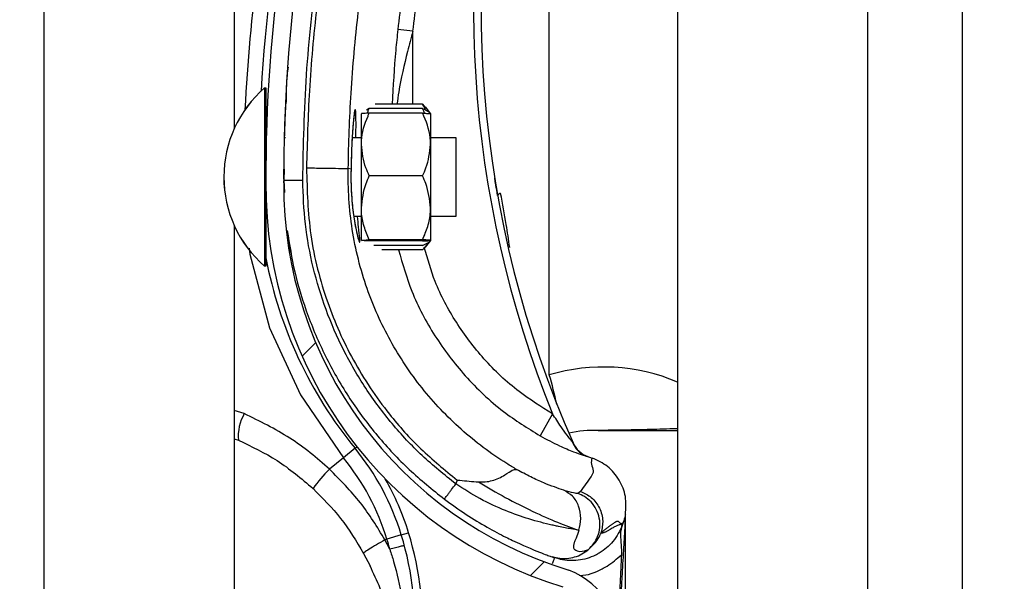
# Model space of a CAD drawing. Header units: inches. Extents: x 170 to 284, y 215 to 248.
# Tile 915 of 1056: x 235.429 to 235.5621, y 240.2148 to 240.2907. Entities that reach past the tile are written whole.
import ezdxf

# ---------------------------------------------------------------- set-up
doc = ezdxf.new("R2010")
doc.units = ezdxf.units.IN
doc.header["$LTSCALE"] = 0.25
doc.header["$MEASUREMENT"] = 0
doc.layers.add('ANNOTATIONS', color=1, linetype='Continuous')
doc.layers.add('LH TOP OF HOOD', color=7, linetype='Continuous')
doc.styles.add('ARIAL', font='arial.ttf', dxfattribs={"height": 0.09375})
doc.dimstyles.new('STANDARD$0', dxfattribs={"dimtxt": 0.09375, "dimasz": 0.09375, "dimexe": 0.03125, "dimexo": 0.046875, "dimgap": 0.09, "dimtad": 0, "dimtih": 1, "dimtoh": 1, "dimdec": 4, "dimzin": 0, "dimdsep": 46, "dimtxsty": 'ARIAL', "dimcen": 0.09, "dimadec": 0, "dimazin": 0, "dimtfac": 1, "dimtdec": 4, "dimtofl": 0, "dimtmove": 0, "dimatfit": 1, "dimfxl": 1, "dimtolj": 1, "dimtzin": 0, "dimarcsym": 0})

# ---------------------------------------------------------------- blocks, each defined once
blk = doc.blocks.new('*D70')
at = {"layer": 'ANNOTATIONS', "color": 0, "lineweight": -2, "transparency": 16777216}
for p, q in [((235.475871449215, 243.8427370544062), (236.9163148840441, 243.8427370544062)), ((236.8850648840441, 243.7489870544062), (236.8850648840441, 242.028811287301)), ((236.8850648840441, 239.873775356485), (236.8850648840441, 241.5939511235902)), ((236.1545398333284, 239.780025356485), (236.9163148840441, 239.780025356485))]:
    blk.add_line(p, q, dxfattribs=at)
at = {"layer": 'ANNOTATIONS', "color": 0, "transparency": 16777216}
for points in [[(236.8694398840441, 243.7489870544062), (236.9006898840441, 243.7489870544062), (236.8850648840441, 243.8427370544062)], [(236.8694398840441, 239.873775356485), (236.9006898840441, 239.873775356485), (236.8850648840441, 239.780025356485)]]:
    blk.add_solid(points, dxfattribs=at)
at = {"layer": 'defpoints', "color": 0, "transparency": 16777216}
for p in [(235.428996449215, 243.8427370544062), (236.1076648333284, 239.780025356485), (236.8850648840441, 239.780025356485)]:
    blk.add_point(p, dxfattribs=at)
at = {"layer": 'ANNOTATIONS', "color": 0, "transparency": 16777216, "insert": (236.8850648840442, 241.8113812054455), "char_height": 0.09375, "attachment_point": 5, "style": 'ARIAL'}
blk.add_mtext('\\A1;OPENING\\PHEIGHT', dxfattribs=at)

msp = doc.modelspace()

# ---------------------------------------------------------------- hatches: boundary and pattern name
at = {"layer": 'LH TOP OF HOOD'}
h = msp.add_hatch(dxfattribs=at)
h.set_pattern_fill('ANSI31', color=256, scale=0.34241245, angle=2.8e-322, style=0)
h.set_pattern_definition([(45, (225.4196035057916, 238.187647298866), (-0.03026527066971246, 0.03026527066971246), [])])
edge = h.paths.add_edge_path(flags=0)
edge.add_arc((235.4928707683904, 240.1781861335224), 0.001712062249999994, 450.0000000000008, 472.2104203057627)
edge.add_line((235.4922235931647, 240.1797711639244), (235.4913110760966, 240.1820060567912))
edge.add_arc((235.4928707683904, 240.1781861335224), 0.004126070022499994, 450, 472.2104203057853, ccw=False)
edge.add_arc((235.4928707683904, 240.1692834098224), 0.01302879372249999, 401.47616737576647, 450, ccw=False)
edge.add_arc((235.4886248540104, 240.1661332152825), 0.01830194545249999, 359.99999999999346, 400.061373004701, ccw=False)
edge.add_arc((235.4951649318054, 240.1661332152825), 0.01176186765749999, 292.1408576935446, 359.99999999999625, ccw=False)
edge.add_arc((235.4928707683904, 240.1693861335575), 0.01566536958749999, 235.25706803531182, 295.4307998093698, ccw=False)
edge.add_arc((235.4981096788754, 240.1775013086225), 0.02532140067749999, 212.8542481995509, 235.9809333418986, ccw=False)
edge.add_arc((235.4899602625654, 240.1711324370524), 0.01504902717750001, 172.1557183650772, 209.3146496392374, ccw=False)
edge.add_arc((235.5023898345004, 240.1697970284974), 0.02754708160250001, 453.3085031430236, 532.9325737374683, ccw=False)
edge.add_arc((235.4991369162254, 240.2058873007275), 0.008748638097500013, 280.9586189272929, 427.9414322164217)
edge.add_arc((235.5189966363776, 240.2682406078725), 0.05672062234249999, 179.5706357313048, 253.00989973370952, ccw=False)
edge.add_arc((235.6773283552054, 240.2694390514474), 0.2150521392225, 163.4260275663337, 180.2060536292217, ccw=False)
edge.add_arc((235.4985548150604, 240.3215884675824), 0.02884824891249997, 465.1588434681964, 521.4137567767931, ccw=False)
edge.add_arc((235.4812287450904, 240.3761347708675), 0.0284373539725, 290.1205938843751, 343.7190675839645)
edge.add_arc((235.4940692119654, 240.3719573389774), 0.01494630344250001, 345.2914408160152, 400.547192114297)
edge.add_arc((235.4906450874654, 240.3701425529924), 0.0187470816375, 397.9578745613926, 431.4396159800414)
edge.add_arc((235.4928707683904, 240.3749705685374), 0.0134739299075, 433.8775574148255, 472.2736457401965)
edge.add_arc((235.4903026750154, 240.3819900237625), 0.006011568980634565, 474.98253258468, 495.7175736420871)
edge.add_arc((235.5000956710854, 240.3747308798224), 0.01816498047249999, 500.8992600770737, 539.9999999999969)
edge.add_arc((235.4928707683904, 240.3747308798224), 0.01094007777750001, 539.9999999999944, 629.9999999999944)
edge.add_arc((235.4928707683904, 240.3656569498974), 0.001866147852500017, 269.9999999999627, 285.6422464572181)
edge.add_line((235.4933739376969, 240.36385991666), (235.4940248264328, 240.3615353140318))
edge.add_arc((235.4928707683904, 240.3656569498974), 0.004280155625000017, 269.9999999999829, 285.6422464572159, ccw=False)
edge.add_arc((235.4928707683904, 240.3747308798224), 0.01335408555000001, 179.9999999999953, 269.999999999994, ccw=False)
edge.add_arc((235.5000956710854, 240.3747308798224), 0.020578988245, 500.6113583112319, 539.9999999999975, ccw=False)
edge.add_arc((235.4903026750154, 240.3819900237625), 0.008425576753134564, 474.5776671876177, 496.4997109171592, ccw=False)
edge.add_arc((235.4928707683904, 240.3749705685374), 0.01588793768, 433.69030225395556, 472.47058069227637, ccw=False)
edge.add_arc((235.4906450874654, 240.3701425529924), 0.02116108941, 398.1045307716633, 431.5771717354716, ccw=False)
edge.add_arc((235.4940692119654, 240.3719573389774), 0.01736031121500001, 345.18024813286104, 400.3658533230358, ccw=False)
edge.add_arc((235.4812287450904, 240.3761347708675), 0.030851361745, 289.91815728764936, 343.77953759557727, ccw=False)
edge.add_arc((235.4985548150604, 240.3215884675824), 0.02643424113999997, 464.9417095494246, 521.3236131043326)
edge.add_arc((235.6773283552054, 240.2694390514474), 0.21263813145, 523.4376684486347, 540.2096895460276)
edge.add_arc((235.5189966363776, 240.2682406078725), 0.05430661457, 539.5566266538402, 613.1145348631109)
edge.add_arc((235.4991369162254, 240.2058873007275), 0.01116264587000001, 280.06103888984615, 428.529087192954, ccw=False)
edge.add_arc((235.5023898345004, 240.1697970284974), 0.02513307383, 452.9714001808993, 532.9706577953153)
edge.add_arc((235.4899602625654, 240.1711324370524), 0.01263501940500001, 532.0830472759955, 568.9826967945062)
edge.add_arc((235.4981096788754, 240.1775013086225), 0.022907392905, 213.0443063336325, 236.0197152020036)
edge.add_arc((235.4928707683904, 240.1693861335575), 0.01325136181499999, 235.1922404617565, 295.735249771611)
edge.add_arc((235.4951649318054, 240.1661332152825), 0.009347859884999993, 291.7225241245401, 359.9999999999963)
edge.add_arc((235.4886248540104, 240.1661332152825), 0.01588793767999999, 359.9999999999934, 399.952178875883)
edge.add_arc((235.4928707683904, 240.1692834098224), 0.01061478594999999, 401.6345013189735, 450.0000000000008)

# ---------------------------------------------------------------- linework, layer by layer
for p, q in [((235.5564384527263, 239.8275350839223), (235.5564384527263, 244.0802977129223)), ((235.5179170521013, 244.0327879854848), (235.5179170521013, 239.8681965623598)), ((235.5435979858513, 244.0327879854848), (235.5435979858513, 239.8275350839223)), ((235.5564384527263, 239.8275350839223), (235.5564384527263, 244.0327879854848)), ((235.4323139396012, 239.8275350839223), (235.4323139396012, 243.9380293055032)), ((235.4579948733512, 240.4683170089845), (235.4579948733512, 240.2759430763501)), ((235.5005924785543, 240.2426687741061), (235.5005924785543, 240.3080894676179)), ((235.4821542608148, 240.289105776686), (235.4801128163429, 240.2893259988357)), ((235.482151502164, 240.2792540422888), (235.4821542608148, 240.289105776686)), ((235.462109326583, 240.2814616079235), (235.4621041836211, 240.258971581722)), ((235.4621077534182, 240.2814616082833), (235.462109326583, 240.2814616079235)), ((235.462109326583, 240.2814616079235), (235.4622805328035, 240.2814615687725)), ((235.4622805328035, 240.2814615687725), (235.462277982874, 240.2703107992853)), ((235.4649657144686, 240.2795249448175), (235.4649658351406, 240.2795271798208)), ((235.4762588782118, 240.2786487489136), (235.4758719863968, 240.2784625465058)), ((235.4834666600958, 240.2786471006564), (235.4762588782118, 240.2786487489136)), ((235.4834667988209, 240.2792537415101), (235.4770317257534, 240.2792552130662)), ((235.4834667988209, 240.2792537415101), (235.4837716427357, 240.2788646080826)), ((235.483794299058, 240.2788829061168), (235.4845365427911, 240.2779638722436)), ((235.4751877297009, 240.2737966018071), (235.4751886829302, 240.2779650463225)), ((235.4834665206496, 240.2780373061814), (235.4762587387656, 240.2780389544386)), ((235.4845365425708, 240.2779629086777), (235.4845355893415, 240.2737944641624)), ((235.4647567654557, 240.2747582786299), (235.4649279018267, 240.2747582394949)), ((235.4739452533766, 240.2747561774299), (235.4751879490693, 240.2747558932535)), ((235.4845358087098, 240.2747537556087), (235.4879599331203, 240.2747529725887)), ((235.4879599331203, 240.2747529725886), (235.4879576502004, 240.2647698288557)), ((235.4751857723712, 240.2652372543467), (235.4751877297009, 240.2737966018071)), ((235.4845355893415, 240.2737944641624), (235.4845336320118, 240.2652351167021)), ((235.4737868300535, 240.2704708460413), (235.4734166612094, 240.2705753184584)), ((235.4647528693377, 240.2704799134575), (235.4646907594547, 240.2689617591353)), ((235.4646974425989, 240.2691251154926), (235.464701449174, 240.2704823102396)), ((235.4737868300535, 240.2704708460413), (235.4737869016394, 240.270470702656)), ((235.4834645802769, 240.2695521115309), (235.4762567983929, 240.2695537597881)), ((235.4622774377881, 240.2679271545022), (235.4622753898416, 240.258971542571)), ((235.4646907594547, 240.2689617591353), (235.4647921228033, 240.2673184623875)), ((235.4646959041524, 240.2686039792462), (235.4646967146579, 240.2688785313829)), ((235.4751847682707, 240.2608463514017), (235.4751857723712, 240.2652372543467)), ((235.4845336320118, 240.2652351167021), (235.4845326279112, 240.260844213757)), ((235.4751855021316, 240.2640555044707), (235.4741646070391, 240.2640557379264)), ((235.4879574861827, 240.2640525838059), (235.4845333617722, 240.264053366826)), ((235.4879576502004, 240.2647698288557), (235.4879574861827, 240.2640525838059)), ((235.4579948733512, 240.2628695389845), (235.4579948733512, 240.0704956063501)), ((235.4834625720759, 240.2607703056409), (235.4762547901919, 240.2607719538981)), ((235.4834626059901, 240.2609186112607), (235.476254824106, 240.2609202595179)), ((235.4834624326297, 240.2601605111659), (235.476854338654, 240.260162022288)), ((235.4845326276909, 240.2608432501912), (235.4837899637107, 240.2599245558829)), ((235.4621041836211, 240.258971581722), (235.4621038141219, 240.2573557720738)), ((235.4622753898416, 240.258971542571), (235.4622750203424, 240.2573557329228)), ((235.4834622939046, 240.2595538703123), (235.4779448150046, 240.2595551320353)), ((235.4621038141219, 240.2573557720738), (235.4621022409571, 240.2573557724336)), ((235.4622750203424, 240.2573557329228), (235.4621038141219, 240.2573557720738)), ((235.4593588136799, 240.2374266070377), (235.4579948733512, 240.2378616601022)), ((235.5010251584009, 240.2374061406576), (235.4993421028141, 240.2344264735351)), ((235.4579948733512, 240.2339978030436), (235.4585634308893, 240.2338240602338)), ((235.4743255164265, 240.2327469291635), (235.472752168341, 240.2314586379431)), ((235.4743255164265, 240.2327469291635), (235.4745845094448, 240.2329589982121)), ((235.472752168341, 240.2314586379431), (235.470855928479, 240.2299059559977)), ((235.5056162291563, 240.2316826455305), (235.5060348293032, 240.2315356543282)), ((235.5060348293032, 240.2315356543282), (235.5063668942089, 240.231411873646)), ((235.4881326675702, 240.2284526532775), (235.4879502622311, 240.2279238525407)), ((235.5048214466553, 240.2269154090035), (235.5044359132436, 240.2266532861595)), ((235.5105511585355, 240.2226826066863), (235.5104548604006, 240.22240343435)), ((235.5108807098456, 240.2237943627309), (235.5108807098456, 240.2238163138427)), ((235.5108807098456, 240.1708404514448), (235.5108807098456, 240.2232626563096)), ((235.4805866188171, 240.2210356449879), (235.4815692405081, 240.2213350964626)), ((235.4786414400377, 240.2204428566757), (235.4783757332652, 240.2203618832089)), ((235.4790297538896, 240.219086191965), (235.4783757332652, 240.2203618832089)), ((235.4805866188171, 240.2210356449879), (235.4786414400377, 240.2204428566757)), ((235.4754854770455, 240.2185369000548), (235.4763567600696, 240.216831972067)), ((235.5008114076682, 240.2181277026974), (235.5009782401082, 240.2180684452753)), ((235.5010567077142, 240.2180410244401), (235.5013074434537, 240.2179534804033))]:
    msp.add_line(p, q, dxfattribs=at)
at = {"layer": 'LH TOP OF HOOD', "flags": 128}
msp.add_lwpolyline([(235.4600371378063, 240.2597864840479), (235.4601103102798, 240.2589896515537), (235.4627685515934, 240.2490347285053), (235.4669411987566, 240.2399504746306), (235.4727521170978, 240.2314587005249), (235.472752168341, 240.2314586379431), (235.472752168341, 240.2314586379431)], dxfattribs=at)
at = {"layer": 'LH TOP OF HOOD'}
for centre, radius, start, end in [((235.6772931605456, 240.2680555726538), 0.2160622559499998, 161.092978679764, 176.5597220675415), ((235.6773283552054, 240.2694390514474), 0.2150521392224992, 163.4260275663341, 180.2060536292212), ((235.6773283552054, 240.2694390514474), 0.2126381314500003, 163.4376684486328, 180.2096895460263), ((235.6368884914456, 240.2923497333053), 0.1465525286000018, 165.3406183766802, 202.0185750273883), ((235.6368884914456, 240.2923497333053), 0.1455252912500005, 165.3544246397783, 203.870550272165), ((235.6772931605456, 240.2680555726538), 0.2180957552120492, 167.1792232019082, 177.2535733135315), ((235.4725244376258, 240.2694063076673), 0.01593228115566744, 130.8294767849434, 229.1443187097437), ((235.4725260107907, 240.2694063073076), 0.01593228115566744, 130.8294767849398, 229.1443187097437), ((235.4628269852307, 240.2753065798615), 0.0005478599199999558, 179.9868977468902, 209.2820731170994), ((235.5189966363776, 240.2682406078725), 0.0567206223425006, 179.5706357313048, 253.009899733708), ((235.5189966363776, 240.2682406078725), 0.05430661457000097, 179.5566266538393, 253.114534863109), ((235.4940877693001, 240.2666712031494), 0.000532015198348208, 98.82251519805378, 154.8284159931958), ((235.4628242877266, 240.2635104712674), 0.0005478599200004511, 134.5651049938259, 179.9868977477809), ((235.5190986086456, 240.2694080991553), 0.05786770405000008, 190.9018913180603, 219.3113539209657), ((235.5078891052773, 240.2180462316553), 0.02568093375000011, 67.01549504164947, 106.5066258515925), ((235.4443704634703, 240.2261468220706), 0.05859940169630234, 12.39253662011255, 16.3764692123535), ((235.4646553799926, 240.2343681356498), 0.006116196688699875, 149.9959646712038, 185.1035778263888), ((235.5067717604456, 240.2180462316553), 0.01712062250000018, 88.6104970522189, 101.9466001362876), ((235.5071993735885, 240.2356752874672), 0.000513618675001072, 268.6104970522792, 270.0142555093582), ((235.5069423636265, 240.2348454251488), 0.003424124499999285, 203.8705502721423, 250.6224115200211), ((235.4478325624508, 240.2110539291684), 0.03424124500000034, 16.94846748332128, 39.31135392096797), ((235.4478325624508, 240.2110539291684), 0.03220774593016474, 16.9484674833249, 39.31135392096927), ((235.4872691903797, 240.2137060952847), 0.02306145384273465, 135.3749046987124, 143.838613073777), ((235.4478325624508, 240.2110539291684), 0.03526848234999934, 16.94846748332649, 29.83866096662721), ((235.4393165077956, 240.2084586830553), 0.04417120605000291, 355.7713036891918, 16.94846748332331), ((235.4393165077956, 240.2084586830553), 0.04111046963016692, 14.98049646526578, 16.94846748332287), ((235.4393165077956, 240.2084586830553), 0.04314396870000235, 355.771303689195, 16.94846748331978), ((235.4991369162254, 240.2058873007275), 0.01116264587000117, 280.0610388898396, 68.52908719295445)]:
    msp.add_arc(centre, radius, start, end, dxfattribs=at)
for points, knots in [([(235.4672588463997, 240.2689675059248), (235.4673576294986, 240.2737229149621), (235.4675557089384, 240.283258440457), (235.4691652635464, 240.2975673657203), (235.4716220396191, 240.3118769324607), (235.4741193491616, 240.3212807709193), (235.4753710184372, 240.3259940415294)], [0, 0, 0, 0, 0.2468628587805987, 0.4950083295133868, 0.7468945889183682, 1, 1, 1, 1]), ([(235.4757838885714, 240.3255057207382), (235.4748098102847, 240.3218755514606), (235.472858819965, 240.3146046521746), (235.4706805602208, 240.303523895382), (235.469069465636, 240.2923413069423), (235.4680587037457, 240.2813726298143), (235.4678640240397, 240.2741248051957), (235.4677705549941, 240.2706450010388)], [0, 0, 0, 0, 0.2027568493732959, 0.4061035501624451, 0.6088604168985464, 0.8122072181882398, 1, 1, 1, 1]), ([(235.4877024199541, 240.3262610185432), (235.4872743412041, 240.3248316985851), (235.4856894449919, 240.3195398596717), (235.4833942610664, 240.3102417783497), (235.4813276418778, 240.2993324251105), (235.4804763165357, 240.2923201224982), (235.4801128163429, 240.2893259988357)], [0, 0, 0, 0, 0.1185397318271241, 0.4388752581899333, 0.7604101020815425, 1, 1, 1, 1]), ([(235.4821542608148, 240.289105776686), (235.4825139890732, 240.2920689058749), (235.4833546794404, 240.2989937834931), (235.4853985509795, 240.3097903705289), (235.4876688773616, 240.3189925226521), (235.4892416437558, 240.3242438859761), (235.4896652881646, 240.3256584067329)], [0, 0, 0, 0, 0.2395900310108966, 0.5599255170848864, 0.8814604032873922, 0.9999999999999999, 0.9999999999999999, 0.9999999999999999, 0.9999999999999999]), ([(235.4734166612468, 240.2705753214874), (235.4734166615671, 240.2705753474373), (235.4734584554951, 240.2739616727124), (235.4737215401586, 240.281008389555), (235.4746734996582, 240.2916815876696), (235.4762481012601, 240.3025576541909), (235.4783665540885, 240.3133449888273), (235.480264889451, 240.3204200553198), (235.4812140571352, 240.3239575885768)], [0, 0, 0, 0, 1.439079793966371e-06, 0.18779232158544, 0.3908439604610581, 0.5938956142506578, 0.7969478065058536, 1, 1, 1, 1]), ([(235.4801128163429, 240.2893259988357), (235.480015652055, 240.2884082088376), (235.4796607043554, 240.2850554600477), (235.4794749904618, 240.2816951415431), (235.4793401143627, 240.2792546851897)], [0, 0, 0, 0, 0.273742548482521, 1, 1, 1, 1]), ([(235.4821542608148, 240.289105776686), (235.4819071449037, 240.2881968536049), (235.4811694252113, 240.2854834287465), (235.4804111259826, 240.2821893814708), (235.4800716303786, 240.2798090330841), (235.4799925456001, 240.2792545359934)], [0, 0, 0, 0, 0.2786878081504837, 0.8319718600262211, 1, 1, 1, 1]), ([(235.4650646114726, 240.2795299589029), (235.4650702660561, 240.2807496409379), (235.4650775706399, 240.2823252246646), (235.4652718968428, 240.2838867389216), (235.4653157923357, 240.2842394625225)], [0, 0, 0, 0, 0.7741143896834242, 1, 1, 1, 1]), ([(235.4649657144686, 240.2795249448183), (235.4649604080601, 240.2794278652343), (235.4649550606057, 240.2793300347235), (235.4649171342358, 240.2785787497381), (235.4648605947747, 240.2774778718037), (235.464799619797, 240.2756642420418), (235.4647691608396, 240.2747582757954)], [0, 0, 0, 0, 0.3307707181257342, 0.3333292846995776, 0.6669765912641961, 1, 1, 1, 1]), ([(235.4744506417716, 240.274756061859), (235.4744535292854, 240.2750758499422), (235.4744643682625, 240.2762762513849), (235.4744594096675, 240.2776676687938), (235.474412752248, 240.2785271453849), (235.4743241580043, 240.2786146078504), (235.4741976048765, 240.2779639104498), (235.4740291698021, 240.2762416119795), (235.473866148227, 240.2736855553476), (235.4738138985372, 240.2715679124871), (235.4737868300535, 240.2704708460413)], [0, 0, 0, 0, 0.05114929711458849, 0.19200118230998, 0.3334894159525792, 0.4224210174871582, 0.5646212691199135, 0.7065362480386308, 0.8479681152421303, 1, 1, 1, 1]), ([(235.4760039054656, 240.2780275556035), (235.4760265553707, 240.278119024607), (235.4760796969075, 240.2783336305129), (235.476193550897, 240.2785338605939), (235.4762588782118, 240.2786487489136)], [0, 0, 0, 0, 0.4262184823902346, 0.9999999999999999, 0.9999999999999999, 0.9999999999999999, 0.9999999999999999]), ([(235.4837213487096, 240.2780257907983), (235.4836987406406, 240.2781172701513), (235.4836456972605, 240.2783319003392), (235.4835319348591, 240.2785321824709), (235.4834666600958, 240.2786471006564)], [0, 0, 0, 0, 0.4262184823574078, 1, 1, 1, 1]), ([(235.4834666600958, 240.2786471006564), (235.4837164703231, 240.2785370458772), (235.4842219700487, 240.278314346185), (235.4844936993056, 240.2780768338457), (235.4845166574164, 240.2779553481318), (235.4845169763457, 240.2779536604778)], [0, 0, 0, 0, 0.4906882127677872, 0.9929247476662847, 1, 1, 1, 1]), ([(235.4838534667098, 240.2784607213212), (235.4837985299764, 240.2786418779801), (235.483715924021, 240.2789142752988), (235.4835293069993, 240.2791685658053), (235.4834667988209, 240.2792537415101)], [0, 0, 0, 0, 0.6650456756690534, 1, 1, 1, 1]), ([(235.4742490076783, 240.2780977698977), (235.4742491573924, 240.2780983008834), (235.474256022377, 240.2781226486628), (235.4742244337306, 240.2779857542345), (235.4741798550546, 240.2776705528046), (235.4741325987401, 240.2772074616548), (235.474108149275, 240.2769678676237)], [0, 0, 0, 0, 0.005301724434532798, 0.2431048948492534, 0.6083977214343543, 1, 1, 1, 1]), ([(235.4751877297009, 240.2737966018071), (235.4751911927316, 240.2739644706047), (235.4752182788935, 240.2752774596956), (235.4756499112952, 240.2767171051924), (235.4761994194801, 240.2779101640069), (235.4762587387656, 240.2780389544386)], [0, 0, 0, 0, 0.1156468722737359, 0.9045342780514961, 1, 1, 1, 1]), ([(235.4762587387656, 240.2780389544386), (235.476006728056, 240.2780287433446), (235.4754967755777, 240.278008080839), (235.4752122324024, 240.2779828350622), (235.4751930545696, 240.2779683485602), (235.4751886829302, 240.2779650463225)], [0, 0, 0, 0, 0.4299704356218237, 0.8700602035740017, 0.9999999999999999, 0.9999999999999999, 0.9999999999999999, 0.9999999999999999]), ([(235.4845355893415, 240.2737944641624), (235.4845322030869, 240.2739623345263), (235.4845057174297, 240.2752753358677), (235.484074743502, 240.2767151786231), (235.4835257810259, 240.2779084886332), (235.4834665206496, 240.2780373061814)], [0, 0, 0, 0, 0.1156468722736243, 0.904534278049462, 0.9999999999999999, 0.9999999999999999, 0.9999999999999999, 0.9999999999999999]), ([(235.4834665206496, 240.2780373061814), (235.4837185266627, 240.2780269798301), (235.4842284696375, 240.2780060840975), (235.4845130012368, 240.2779807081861), (235.4845321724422, 240.2779662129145), (235.4845365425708, 240.2779629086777)], [0, 0, 0, 0, 0.4299704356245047, 0.870060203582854, 1, 1, 1, 1]), ([(235.474108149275, 240.2769678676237), (235.4741034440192, 240.2769242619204), (235.474068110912, 240.2765968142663), (235.473995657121, 240.2756565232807), (235.4739036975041, 240.274161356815), (235.4738306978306, 240.2723849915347), (235.4737956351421, 240.2711151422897), (235.4737876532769, 240.2704653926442), (235.4737876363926, 240.2704640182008)], [0, 0, 0, 0, 0.03583539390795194, 0.2690981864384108, 0.5116419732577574, 0.7561140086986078, 0.9994840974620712, 1, 1, 1, 1]), ([(235.4762567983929, 240.2695537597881), (235.4760939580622, 240.269912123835), (235.4754778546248, 240.2712679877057), (235.4753107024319, 240.2727248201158), (235.4751877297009, 240.2737966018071)], [0, 0, 0, 0, 0.2643068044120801, 0.9999999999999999, 0.9999999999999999, 0.9999999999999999, 0.9999999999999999]), ([(235.4834645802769, 240.2695521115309), (235.4836275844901, 240.2699104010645), (235.484244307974, 240.2712659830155), (235.4844121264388, 240.2727227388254), (235.4845355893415, 240.2737944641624)], [0, 0, 0, 0, 0.2643068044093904, 1, 1, 1, 1]), ([(235.4677701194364, 240.2706450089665), (235.4678528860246, 240.2676077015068), (235.4680211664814, 240.2614322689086), (235.4703106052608, 240.2526453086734), (235.4739249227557, 240.2444787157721), (235.4783397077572, 240.2378986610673), (235.4831487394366, 240.2325139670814), (235.486462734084, 240.2298134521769), (235.4881326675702, 240.2284526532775)], [0, 0, 0, 0, 0.1870908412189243, 0.3803918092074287, 0.5558755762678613, 0.7364481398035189, 0.8671952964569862, 1, 1, 1, 1]), ([(235.4677701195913, 240.2706450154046), (235.4684942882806, 240.270633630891), (235.4699426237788, 240.2706108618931), (235.4717837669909, 240.2705828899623), (235.4730987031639, 240.2705668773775), (235.4733106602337, 240.2705725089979), (235.4734166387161, 240.2705753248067)], [0, 0, 0, 0, 0.2500007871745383, 0.5000009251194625, 0.7500005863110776, 1, 1, 1, 1]), ([(235.4961599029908, 240.2298847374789), (235.495718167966, 240.2301474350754), (235.4930706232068, 240.2317219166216), (235.488545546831, 240.2351533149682), (235.4832144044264, 240.2407546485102), (235.4789261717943, 240.247194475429), (235.4756768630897, 240.2544205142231), (235.4737172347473, 240.2622953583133), (235.4733464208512, 240.2678233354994), (235.4734166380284, 240.2705752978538), (235.4734166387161, 240.2705753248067)], [0, 0, 0, 0, 0.03155846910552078, 0.1891461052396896, 0.3467338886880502, 0.5043277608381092, 0.6619226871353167, 0.8309600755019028, 0.9999983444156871, 1, 1, 1, 1]), ([(235.4737882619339, 240.2704618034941), (235.4737869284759, 240.2704193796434), (235.4737660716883, 240.2697558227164), (235.4737713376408, 240.2684242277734), (235.4738652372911, 240.2666007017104), (235.4739845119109, 240.2652962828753), (235.474071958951, 240.2647014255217), (235.4740887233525, 240.2645873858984)], [0, 0, 0, 0, 0.02096907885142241, 0.3279800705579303, 0.6261032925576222, 0.928320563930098, 1, 1, 1, 1]), ([(235.4737869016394, 240.270470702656), (235.4737791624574, 240.2700156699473), (235.4737547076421, 240.2685778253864), (235.4738774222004, 240.2661676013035), (235.474193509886, 240.2636261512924), (235.4745765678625, 240.2616989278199), (235.4748587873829, 240.2607150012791), (235.4750039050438, 240.2604790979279), (235.4749921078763, 240.2610372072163), (235.4748342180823, 240.262288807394), (235.4747148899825, 240.2635756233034), (235.4746703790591, 240.2640556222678)], [0, 0, 0, 0, 0.05799721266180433, 0.1832636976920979, 0.3064129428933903, 0.4347166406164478, 0.567567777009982, 0.6609498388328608, 0.7922661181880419, 0.9225125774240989, 1, 1, 1, 1]), ([(235.4751857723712, 240.2652372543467), (235.4753138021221, 240.2663483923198), (235.4754845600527, 240.2678303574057), (235.4761022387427, 240.2692088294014), (235.4762567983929, 240.2695537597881)], [0, 0, 0, 0, 0.7497733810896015, 1, 1, 1, 1]), ([(235.4845336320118, 240.2652351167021), (235.4844061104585, 240.266346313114), (235.4842360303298, 240.2678283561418), (235.4836189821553, 240.2692071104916), (235.4834645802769, 240.2695521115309)], [0, 0, 0, 0, 0.7497733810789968, 1, 1, 1, 1]), ([(235.4936062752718, 240.2668974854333), (235.4935204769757, 240.2673897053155), (235.493358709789, 240.2683177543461), (235.4932206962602, 240.2691726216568), (235.493212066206, 240.2692263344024), (235.4932087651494, 240.2692468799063)], [0, 0, 0, 0, 0.4108597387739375, 0.774649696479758, 1, 1, 1, 1]), ([(235.4646907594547, 240.2689617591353), (235.4647250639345, 240.2689618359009), (235.464777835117, 240.2689619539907), (235.4650980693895, 240.2689626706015), (235.465429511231, 240.2689634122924), (235.4658409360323, 240.2689643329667), (235.4664388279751, 240.2689656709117), (235.4669357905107, 240.2689667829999), (235.4672588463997, 240.2689675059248)], [0, 0, 0, 0, 0.2394568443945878, 0.3683606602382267, 0.5000000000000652, 0.6316393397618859, 0.7605431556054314, 1, 1, 1, 1]), ([(235.4879502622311, 240.2279238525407), (235.4864056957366, 240.2291653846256), (235.4833140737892, 240.2316504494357), (235.479256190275, 240.2360231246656), (235.4756823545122, 240.2407991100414), (235.4726939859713, 240.2459732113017), (235.4703033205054, 240.2514485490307), (235.4685805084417, 240.2571645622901), (235.4674751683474, 240.2630271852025), (235.4673308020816, 240.2669915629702), (235.4672588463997, 240.2689675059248)], [0, 0, 0, 0, 0.1247413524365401, 0.2496837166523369, 0.3746881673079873, 0.4999855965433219, 0.6253465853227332, 0.7503062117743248, 0.8755465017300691, 1, 1, 1, 1]), ([(235.4952423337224, 240.2598813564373), (235.4950950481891, 240.2609206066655), (235.4947454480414, 240.2633873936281), (235.4942771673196, 240.2658004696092), (235.4940061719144, 240.2671969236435)], [0, 0, 0, 0, 0.4212971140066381, 1, 1, 1, 1]), ([(235.476254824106, 240.2609202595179), (235.4760029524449, 240.2615181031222), (235.4754932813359, 240.2627278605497), (235.4752090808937, 240.2642013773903), (235.4751900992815, 240.2650449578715), (235.4751857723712, 240.2652372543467)], [0, 0, 0, 0, 0.4299704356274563, 0.8700602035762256, 1, 1, 1, 1]), ([(235.4834626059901, 240.2609186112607), (235.4837147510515, 240.2615163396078), (235.4842249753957, 240.2627258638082), (235.4845098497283, 240.2641992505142), (235.4845292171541, 240.2650428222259), (235.4845336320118, 240.2652351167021)], [0, 0, 0, 0, 0.4299704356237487, 0.8700602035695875, 1, 1, 1, 1]), ([(235.4740887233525, 240.2645873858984), (235.4741412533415, 240.2641994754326), (235.4742641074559, 240.2632922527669), (235.4744843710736, 240.2621901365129), (235.4746659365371, 240.2614178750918), (235.4747813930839, 240.2610485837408), (235.4747841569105, 240.2610415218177), (235.4747849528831, 240.2610394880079)], [0, 0, 0, 0, 0.198100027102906, 0.4633049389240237, 0.730530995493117, 0.9223938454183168, 1, 1, 1, 1]), ([(235.4651774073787, 240.262170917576), (235.465470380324, 240.2603012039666), (235.4660867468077, 240.2563676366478), (235.4679039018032, 240.2505576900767), (235.4703973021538, 240.2448021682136), (235.4735435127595, 240.2393711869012), (235.4772934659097, 240.2343567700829), (235.4815537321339, 240.2297751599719), (235.4847918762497, 240.2271704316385), (235.4864081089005, 240.2258703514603)], [0, 0, 0, 0, 0.1313887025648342, 0.2764200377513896, 0.4215581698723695, 0.5666389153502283, 0.7114924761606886, 0.8559992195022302, 1, 1, 1, 1]), ([(235.4656215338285, 240.2592128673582), (235.4656237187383, 240.259202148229), (235.4656323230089, 240.2591599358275), (235.4654813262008, 240.2599021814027), (235.4652916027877, 240.2611959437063), (235.4652074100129, 240.261770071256)], [0, 0, 0, 0, 0.1591842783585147, 0.6268746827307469, 1, 1, 1, 1]), ([(235.4656213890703, 240.2592127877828), (235.4656235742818, 240.2592020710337), (235.4656321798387, 240.2591598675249), (235.4654812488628, 240.2599015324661), (235.4652916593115, 240.2611943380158), (235.4652075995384, 240.2617675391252)], [0, 0, 0, 0, 0.1592756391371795, 0.6272415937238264, 1, 1, 1, 1]), ([(235.465621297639, 240.2592127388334), (235.4656234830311, 240.2592020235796), (235.4656320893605, 240.2591598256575), (235.4654812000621, 240.2599011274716), (235.46529169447, 240.2611933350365), (235.4652077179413, 240.2617659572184)], [0, 0, 0, 0, 0.1593327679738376, 0.6274710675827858, 1, 1, 1, 1]), ([(235.4656212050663, 240.2592126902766), (235.4656233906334, 240.259201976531), (235.4656319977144, 240.2591597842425), (235.4654811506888, 240.2599007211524), (235.4652917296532, 240.2611923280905), (235.4652078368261, 240.2617643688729)], [0, 0, 0, 0, 0.1593901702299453, 0.6277016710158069, 1, 1, 1, 1]), ([(235.4751847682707, 240.2608463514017), (235.4753125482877, 240.260865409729), (235.475482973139, 240.2608908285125), (235.4761003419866, 240.260914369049), (235.476254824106, 240.2609202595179)], [0, 0, 0, 0, 0.7497733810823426, 1, 1, 1, 1]), ([(235.4762547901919, 240.2607719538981), (235.4760027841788, 240.2607822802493), (235.475492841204, 240.260803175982), (235.4752083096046, 240.2608285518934), (235.4751891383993, 240.2608430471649), (235.4751847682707, 240.2608463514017)], [0, 0, 0, 0, 0.4299704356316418, 0.8700602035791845, 1, 1, 1, 1]), ([(235.4834622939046, 240.2595538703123), (235.4837449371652, 240.2598426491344), (235.4840557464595, 240.2601602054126), (235.4841781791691, 240.2604975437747), (235.4841892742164, 240.2605281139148)], [0, 0, 0, 0, 0.909378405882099, 1, 1, 1, 1]), ([(235.4834624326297, 240.2601605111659), (235.4837122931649, 240.2602704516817), (235.4842178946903, 240.2604929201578), (235.4844897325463, 240.2607303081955), (235.4845127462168, 240.2608517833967), (235.4845130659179, 240.2608534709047)], [0, 0, 0, 0, 0.4906882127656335, 0.9929247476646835, 1, 1, 1, 1]), ([(235.4834625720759, 240.2607703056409), (235.4837145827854, 240.2607805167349), (235.4842245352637, 240.2608011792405), (235.4845090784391, 240.2608264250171), (235.4845282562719, 240.2608409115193), (235.4845326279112, 240.260844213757)], [0, 0, 0, 0, 0.4299704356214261, 0.8700602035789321, 0.9999999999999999, 0.9999999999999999, 0.9999999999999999, 0.9999999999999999]), ([(235.4845326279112, 240.260844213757), (235.4844048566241, 240.2608633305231), (235.484234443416, 240.2608888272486), (235.4836170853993, 240.2609126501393), (235.4834626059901, 240.2609186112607)], [0, 0, 0, 0, 0.7497733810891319, 0.9999999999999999, 0.9999999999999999, 0.9999999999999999, 0.9999999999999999]), ([(235.5010251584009, 240.2374061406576), (235.4994889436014, 240.2383642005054), (235.4961130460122, 240.2404695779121), (235.4916918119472, 240.2446528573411), (235.4879016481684, 240.2496939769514), (235.4851478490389, 240.2547963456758), (235.4841348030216, 240.2583479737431), (235.4836891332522, 240.2599104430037)], [0, 0, 0, 0, 0.1859244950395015, 0.4085770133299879, 0.6208996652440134, 0.8332222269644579, 0.9999999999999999, 0.9999999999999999, 0.9999999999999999, 0.9999999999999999]), ([(235.4802228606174, 240.2595546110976), (235.4807577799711, 240.2576673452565), (235.481909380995, 240.2536043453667), (235.4849934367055, 240.247857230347), (235.4891407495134, 240.2423482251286), (235.4939725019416, 240.2377749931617), (235.497662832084, 240.2354736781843), (235.4993421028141, 240.2344264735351)], [0, 0, 0, 0, 0.1810254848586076, 0.3897206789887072, 0.5984159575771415, 0.8172607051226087, 0.9999999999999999, 0.9999999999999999, 0.9999999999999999, 0.9999999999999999]), ([(235.470855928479, 240.2299059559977), (235.4708559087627, 240.2299059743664), (235.4691947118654, 240.2314536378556), (235.465569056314, 240.2343742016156), (235.4614515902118, 240.2363979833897), (235.4593588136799, 240.2374266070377)], [0, 0, 0, 0, 5.836249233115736e-06, 0.4917349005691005, 1, 1, 1, 1]), ([(235.5037223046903, 240.2335754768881), (235.5037185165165, 240.2335799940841), (235.5036508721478, 240.2336606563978), (235.5034090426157, 240.2339657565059), (235.5028892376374, 240.2346552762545), (235.502047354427, 240.235832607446), (235.501406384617, 240.2368192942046), (235.5010251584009, 240.2374061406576)], [0, 0, 0, 0, 0.005253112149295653, 0.09380336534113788, 0.2660256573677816, 0.5634579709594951, 1, 1, 1, 1]), ([(235.5179170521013, 240.2353926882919), (235.5175664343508, 240.2353808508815), (235.5160064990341, 240.2353281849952), (235.5137494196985, 240.2352611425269), (235.5113617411, 240.2352065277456), (235.5098071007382, 240.235181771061), (235.508809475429, 240.2351708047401), (235.5081758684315, 240.2351659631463), (235.5077759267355, 240.2351637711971), (235.5075241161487, 240.2351627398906), (235.5073506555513, 240.235162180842), (235.5072420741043, 240.2351619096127), (235.5071927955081, 240.2351618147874), (235.5071886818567, 240.2351618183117), (235.5071869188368, 240.2351618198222)], [0, 0, 0, 0, 0.09048385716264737, 0.4025722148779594, 0.6140598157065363, 0.7523489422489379, 0.8411803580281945, 0.8978729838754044, 0.9340902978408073, 0.95742510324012, 0.9727591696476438, 0.9884414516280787, 0.9950462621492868, 1, 1, 1, 1]), ([(235.5071995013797, 240.2351616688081), (235.5072010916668, 240.2351616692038), (235.5072048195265, 240.2351616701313), (235.50725523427, 240.2351616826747), (235.5073657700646, 240.2351617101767), (235.5075419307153, 240.2351617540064), (235.5077987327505, 240.2351618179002), (235.5082066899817, 240.2351619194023), (235.5088529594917, 240.2351620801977), (235.5098695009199, 240.2351623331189), (235.511449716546, 240.2351627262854), (235.5138623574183, 240.2351633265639), (235.5160935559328, 240.2351638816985), (235.5176071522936, 240.2351642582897), (235.5179170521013, 240.2351643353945)], [0, 0, 0, 0, 0.004737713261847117, 0.01110587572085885, 0.02657793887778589, 0.04194739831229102, 0.06549174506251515, 0.102166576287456, 0.1596760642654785, 0.2498373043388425, 0.3901314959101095, 0.6042895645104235, 0.9189806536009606, 1, 1, 1, 1]), ([(235.4585634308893, 240.2338240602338), (235.4603467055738, 240.2329818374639), (235.4639754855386, 240.2312680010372), (235.4670743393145, 240.2286468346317), (235.468650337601, 240.2273137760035)], [0, 0, 0, 0, 0.491425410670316, 1, 1, 1, 1]), ([(235.4993421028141, 240.2344264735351), (235.5002181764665, 240.2339583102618), (235.5017588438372, 240.2331349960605), (235.5037419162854, 240.2323106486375), (235.5049897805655, 240.2318650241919), (235.5054620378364, 240.2317241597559), (235.5055964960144, 240.2316896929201), (235.5055965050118, 240.2316896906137)], [0, 0, 0, 0, 0.3699466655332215, 0.6505899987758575, 0.8492685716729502, 0.9999899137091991, 1, 1, 1, 1]), ([(235.503722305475, 240.2335754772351), (235.5038770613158, 240.2332594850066), (235.5041465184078, 240.2327092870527), (235.5048109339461, 240.2320629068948), (235.5053181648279, 240.2318220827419), (235.5055965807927, 240.2316898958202)], [0, 0, 0, 0, 0.3783552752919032, 0.6587829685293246, 1, 1, 1, 1]), ([(235.5038111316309, 240.2334597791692), (235.5038085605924, 240.2334631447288), (235.503802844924, 240.2334706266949), (235.5037744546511, 240.2335079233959), (235.5037588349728, 240.2335284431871)], [0, 0, 0, 0, 0.4498228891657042, 1, 1, 1, 1]), ([(235.5063701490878, 240.2314199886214), (235.5062962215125, 240.2311654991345), (235.5061483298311, 240.2306563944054), (235.5066796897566, 240.2296334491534), (235.505948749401, 240.2284856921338), (235.5053045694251, 240.2275883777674), (235.5048214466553, 240.2269154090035)], [0, 0, 0, 0, 0.1666800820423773, 0.3334425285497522, 0.5000945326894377, 1, 1, 1, 1]), ([(235.5108807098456, 240.2238163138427), (235.5109409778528, 240.2246225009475), (235.5110614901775, 240.2262345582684), (235.5101197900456, 240.2285045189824), (235.5085795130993, 240.2304198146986), (235.5071067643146, 240.2310865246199), (235.506370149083, 240.2314199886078)], [0, 0, 0, 0, 0.2500474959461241, 0.4999967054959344, 0.7499165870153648, 0.9999999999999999, 0.9999999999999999, 0.9999999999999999, 0.9999999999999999]), ([(235.4783757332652, 240.2203618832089), (235.4773296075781, 240.222081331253), (235.4752098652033, 240.2255654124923), (235.4723197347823, 240.2284466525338), (235.470855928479, 240.2299059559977)], [0, 0, 0, 0, 0.4935154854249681, 1, 1, 1, 1]), ([(235.4910162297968, 240.2282023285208), (235.4913255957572, 240.2281937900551), (235.4919606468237, 240.2281762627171), (235.4929043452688, 240.2283624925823), (235.4938165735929, 240.228693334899), (235.4948095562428, 240.2292734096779), (235.495666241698, 240.2298915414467), (235.4959978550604, 240.2298876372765), (235.4961604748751, 240.2298857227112)], [0, 0, 0, 0, 0.1136768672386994, 0.2333502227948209, 0.3620694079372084, 0.5019163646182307, 0.755744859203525, 1, 1, 1, 1]), ([(235.5025519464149, 240.2270607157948), (235.501717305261, 240.2273485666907), (235.500450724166, 240.2277853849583), (235.4981314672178, 240.2288260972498), (235.4968195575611, 240.2295313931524), (235.4961604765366, 240.2298857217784)], [0, 0, 0, 0, 0.490198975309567, 0.7438846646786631, 1, 1, 1, 1]), ([(235.4881326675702, 240.2284526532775), (235.4881441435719, 240.2284513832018), (235.4882585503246, 240.2284387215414), (235.4892205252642, 240.2283345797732), (235.490169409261, 240.2282562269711), (235.4910154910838, 240.2281863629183)], [0, 0, 0, 0, 0.01193493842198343, 0.1189819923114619, 0.9999999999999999, 0.9999999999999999, 0.9999999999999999, 0.9999999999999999]), ([(235.4910167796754, 240.2282021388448), (235.4922352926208, 240.2274801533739), (235.4947380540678, 240.2259972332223), (235.4984191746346, 240.2241639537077), (235.5019179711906, 240.2226059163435), (235.5036695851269, 240.2219827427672), (235.5045686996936, 240.2216628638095)], [0, 0, 0, 0, 0.2305257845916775, 0.4734878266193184, 0.7297379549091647, 0.9999999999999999, 0.9999999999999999, 0.9999999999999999, 0.9999999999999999]), ([(235.468650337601, 240.2273137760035), (235.4699508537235, 240.2260069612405), (235.4725864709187, 240.2233585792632), (235.4745107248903, 240.2201581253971), (235.4754854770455, 240.2185369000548)], [0, 0, 0, 0, 0.4934389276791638, 1, 1, 1, 1]), ([(235.4864081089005, 240.2258703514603), (235.4864287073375, 240.2258977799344), (235.4864603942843, 240.2259399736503), (235.4866526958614, 240.2261960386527), (235.4868517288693, 240.2264610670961), (235.4870987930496, 240.2267900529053), (235.4874578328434, 240.2272681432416), (235.4877562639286, 240.2276655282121), (235.4879502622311, 240.2279238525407)], [0, 0, 0, 0, 0.2394567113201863, 0.3683605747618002, 0.5000000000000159, 0.6316394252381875, 0.7605432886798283, 1, 1, 1, 1]), ([(235.5045674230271, 240.2216611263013), (235.5042286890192, 240.2217182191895), (235.5034195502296, 240.2218545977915), (235.5022678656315, 240.2220827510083), (235.5013526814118, 240.2222765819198), (235.5000942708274, 240.2225546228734), (235.4979616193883, 240.2231136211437), (235.4946324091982, 240.224269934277), (235.4912216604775, 240.2258221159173), (235.489025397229, 240.227233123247), (235.4879502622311, 240.2279238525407)], [0, 0, 0, 0, 0.08980644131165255, 0.2145219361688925, 0.2531624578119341, 0.2759662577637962, 0.4628905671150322, 0.6373953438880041, 0.8224944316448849, 1, 1, 1, 1]), ([(235.5045681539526, 240.2216596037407), (235.5046954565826, 240.2221896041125), (235.5049599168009, 240.2232906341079), (235.5046425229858, 240.2249530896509), (235.503823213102, 240.2263411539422), (235.502965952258, 240.226826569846), (235.5025530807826, 240.2270603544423)], [0, 0, 0, 0, 0.2405618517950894, 0.4997464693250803, 0.7590693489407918, 1, 1, 1, 1]), ([(235.5044359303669, 240.2266532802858), (235.5043104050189, 240.2266460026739), (235.5040595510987, 240.2266314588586), (235.5030597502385, 240.2269159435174), (235.5025602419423, 240.2270580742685)], [0, 0, 0, 0, 0.5003922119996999, 1, 1, 1, 1]), ([(235.5058986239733, 240.2190827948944), (235.5061410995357, 240.2193233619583), (235.5066525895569, 240.219830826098), (235.5071863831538, 240.2208409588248), (235.5074725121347, 240.2220283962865), (235.5074109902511, 240.2233002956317), (235.5069942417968, 240.2245037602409), (235.5062862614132, 240.2254996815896), (235.5054144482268, 240.2262390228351), (235.5047506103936, 240.2265200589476), (235.5044359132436, 240.2266532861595)], [0, 0, 0, 0, 0.1098512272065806, 0.2317256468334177, 0.363177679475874, 0.4999999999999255, 0.6368223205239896, 0.7682743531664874, 0.890148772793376, 1, 1, 1, 1]), ([(235.5048214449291, 240.2269154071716), (235.5053308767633, 240.2266765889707), (235.5061145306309, 240.2263092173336), (235.5069126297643, 240.2254472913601), (235.5073992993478, 240.2246724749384), (235.5077101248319, 240.2238119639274), (235.507897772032, 240.222652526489), (235.5077045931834, 240.2218091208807), (235.5075790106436, 240.2212608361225)], [0, 0, 0, 0, 0.2394514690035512, 0.368345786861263, 0.4999761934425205, 0.6316105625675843, 0.7605158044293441, 1, 1, 1, 1]), ([(235.4864081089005, 240.2258703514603), (235.4873896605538, 240.2251630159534), (235.4893284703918, 240.2237658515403), (235.4921724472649, 240.2220620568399), (235.4943151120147, 240.2209099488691), (235.4953342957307, 240.220435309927), (235.4956372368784, 240.2202942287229)], [0, 0, 0, 0, 0.3013203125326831, 0.5951829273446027, 0.8796725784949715, 1, 1, 1, 1]), ([(235.5075781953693, 240.2212584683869), (235.5076825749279, 240.221357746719), (235.5079039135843, 240.2215682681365), (235.5082369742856, 240.221850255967), (235.5085073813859, 240.2220634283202), (235.5087101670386, 240.2222151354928), (235.5088391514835, 240.2223092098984), (235.5089708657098, 240.2224028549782), (235.5091053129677, 240.2224960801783), (235.5092492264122, 240.2225934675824), (235.5093973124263, 240.2226909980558), (235.5095308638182, 240.2227779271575), (235.5096298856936, 240.2228390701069), (235.5097005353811, 240.2228818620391), (235.5097620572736, 240.2229017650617), (235.5098271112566, 240.2229027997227), (235.5098964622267, 240.2228814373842), (235.5099700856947, 240.2228347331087), (235.510044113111, 240.2227602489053), (235.5101146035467, 240.2226950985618), (235.5101699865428, 240.2226447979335), (235.5102065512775, 240.2226140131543), (235.5102385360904, 240.2225886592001), (235.5102793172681, 240.2225761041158), (235.5103336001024, 240.2225735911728), (235.5103996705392, 240.2225907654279), (235.5104715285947, 240.2226252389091), (235.5105249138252, 240.2226642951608), (235.5105515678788, 240.2226837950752)], [0, 0, 0, 0, 0.08480730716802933, 0.1798353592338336, 0.2850849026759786, 0.3228266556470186, 0.3617275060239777, 0.4017874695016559, 0.4430065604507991, 0.4853847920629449, 0.5351510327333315, 0.5813528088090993, 0.6105805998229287, 0.6293562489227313, 0.6489120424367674, 0.6766412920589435, 0.707547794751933, 0.7416323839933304, 0.7850907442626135, 0.8280699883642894, 0.8539878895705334, 0.8729964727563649, 0.885095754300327, 0.9032140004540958, 0.9275168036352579, 0.951748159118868, 0.9759089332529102, 1, 1, 1, 1]), ([(235.5100364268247, 240.2082416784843), (235.5101730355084, 240.2106028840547), (235.510379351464, 240.2141689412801), (235.5106239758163, 240.2183862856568), (235.5107572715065, 240.2205964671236), (235.5108247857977, 240.2217969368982), (235.5108516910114, 240.2224546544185), (235.5108646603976, 240.2228177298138), (235.5108712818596, 240.2230181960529), (235.5108748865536, 240.2231292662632), (235.5108770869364, 240.2231954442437), (235.5108784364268, 240.2232338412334), (235.5108793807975, 240.2232573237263), (235.5108799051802, 240.2232683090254), (235.5108802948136, 240.2232735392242), (235.5108805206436, 240.2232740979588), (235.5108806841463, 240.2232708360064), (235.5108806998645, 240.2232658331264), (235.5108807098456, 240.2232626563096)], [0, 0, 0, 0, 0.4681368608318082, 0.707012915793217, 0.8371325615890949, 0.9079072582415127, 0.9470740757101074, 0.9687898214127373, 0.9808770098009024, 0.9876679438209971, 0.9915546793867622, 0.9947708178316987, 0.9959953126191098, 0.9972287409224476, 0.9978484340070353, 0.9984730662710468, 0.9990304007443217, 1, 1, 1, 1]), ([(235.5105633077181, 240.2226925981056), (235.510563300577, 240.222692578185), (235.5105033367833, 240.2225253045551), (235.5104411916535, 240.2223511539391), (235.5103790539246, 240.2221770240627)], [0, 0, 0, 0, 0.000119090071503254, 1, 1, 1, 1]), ([(235.5103790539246, 240.2221770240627), (235.5104015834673, 240.2222448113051), (235.5104523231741, 240.2223974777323), (235.5105158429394, 240.2225807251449), (235.5105511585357, 240.2226826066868)], [0, 0, 0, 0, 0.4440219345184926, 1, 1, 1, 1]), ([(235.5108807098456, 240.2237943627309), (235.510866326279, 240.2237300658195), (235.5107975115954, 240.2234224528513), (235.5106810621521, 240.2230119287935), (235.5105633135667, 240.222692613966), (235.5105633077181, 240.2226925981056)], [0, 0, 0, 0, 0.2090106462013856, 0.9999607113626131, 1, 1, 1, 1]), ([(235.5108807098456, 240.2232626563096), (235.5108807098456, 240.2232679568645), (235.5108807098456, 240.2232997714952), (235.5108807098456, 240.2234049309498), (235.5108807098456, 240.2235491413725), (235.5108807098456, 240.2237186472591), (235.5108807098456, 240.2237640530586), (235.5108807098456, 240.2237943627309)], [0, 0, 0, 0, 0.01571398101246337, 0.09431738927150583, 0.3218612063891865, 0.5473229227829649, 0.9999999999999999, 0.9999999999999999, 0.9999999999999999, 0.9999999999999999]), ([(235.5104548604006, 240.22240343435), (235.5104548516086, 240.2224034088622), (235.5101731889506, 240.2215868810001), (235.5093343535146, 240.2200953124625), (235.50788269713, 240.2188579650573), (235.5062911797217, 240.2179947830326), (235.5045182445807, 240.2174704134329), (235.502600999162, 240.2175703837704), (235.5015639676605, 240.2178647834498), (235.5013074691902, 240.2179534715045), (235.501307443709, 240.2179534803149)], [0, 0, 0, 0, 7.189415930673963e-06, 0.2303203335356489, 0.4448965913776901, 0.4983905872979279, 0.7130087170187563, 0.9276298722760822, 0.9999928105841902, 1, 1, 1, 1]), ([(235.5045668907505, 240.2216579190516), (235.5044487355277, 240.2212876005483), (235.5042840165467, 240.2207713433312), (235.504032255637, 240.2201739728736), (235.503867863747, 240.2197410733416), (235.5038054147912, 240.2192965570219), (235.5040937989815, 240.2189350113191), (235.5049732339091, 240.2186948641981), (235.5055287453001, 240.2189277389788), (235.505898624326, 240.2190827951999)], [0, 0, 0, 0, 0.1001269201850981, 0.1395859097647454, 0.1897135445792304, 0.2582342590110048, 0.369735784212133, 0.580347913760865, 1, 1, 1, 1]), ([(235.5104547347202, 240.2224030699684), (235.5104034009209, 240.2224120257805), (235.5102984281, 240.2224303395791), (235.5101214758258, 240.2224119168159), (235.5099296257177, 240.2223626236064), (235.5097276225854, 240.2222819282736), (235.509522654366, 240.2221807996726), (235.5093179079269, 240.2220676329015), (235.5090906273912, 240.2219329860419), (235.508869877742, 240.2217989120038), (235.5086722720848, 240.221680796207), (235.5085061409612, 240.2215840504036), (235.5083482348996, 240.2214980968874), (235.5081835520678, 240.2214164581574), (235.5080220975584, 240.2213473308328), (235.5078647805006, 240.2212957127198), (235.5077145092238, 240.2212626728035), (235.5076229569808, 240.2212598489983), (235.5075781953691, 240.2212584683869)], [0, 0, 0, 0, 0.06578093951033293, 0.1345158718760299, 0.2062058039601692, 0.27713025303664, 0.3450539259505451, 0.411816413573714, 0.4774590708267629, 0.5636721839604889, 0.622780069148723, 0.6670965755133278, 0.724168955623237, 0.7778304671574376, 0.8321346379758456, 0.8905164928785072, 0.9464714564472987, 1, 1, 1, 1]), ([(235.5103790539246, 240.2221770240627), (235.5103146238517, 240.2219191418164), (235.5101491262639, 240.2212567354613), (235.510267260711, 240.2201228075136), (235.5103628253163, 240.2190175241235), (235.5103405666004, 240.2184619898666), (235.5103363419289, 240.2183565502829)], [0, 0, 0, 0, 0.2412678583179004, 0.6197299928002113, 0.92782531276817, 0.9999999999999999, 0.9999999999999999, 0.9999999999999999, 0.9999999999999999]), ([(235.4783757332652, 240.2203618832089), (235.4779780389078, 240.2201356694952), (235.477159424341, 240.2196700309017), (235.4762026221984, 240.2190878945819), (235.4755723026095, 240.2186678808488), (235.4755138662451, 240.2185797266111), (235.4754854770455, 240.2185369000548)], [0, 0, 0, 0, 0.2429069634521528, 0.4999999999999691, 0.7570930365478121, 1, 1, 1, 1]), ([(235.4956372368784, 240.2202942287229), (235.496055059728, 240.2200932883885), (235.4971993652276, 240.2195429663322), (235.4986325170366, 240.2189538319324), (235.4998860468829, 240.2184625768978), (235.5006371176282, 240.2181898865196), (235.500753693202, 240.2181482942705), (235.5008114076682, 240.2181277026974)], [0, 0, 0, 0, 0.1282528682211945, 0.3512504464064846, 0.5733912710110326, 0.7887937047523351, 1, 1, 1, 1]), ([(235.5058986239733, 240.2190827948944), (235.5062720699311, 240.2194288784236), (235.5069127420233, 240.2200226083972), (235.5073305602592, 240.2207426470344), (235.5075040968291, 240.2210999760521), (235.5075497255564, 240.2212011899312), (235.507561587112, 240.2212272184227), (235.5075655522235, 240.221235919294)], [0, 0, 0, 0, 0.5022803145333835, 0.861696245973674, 0.9584272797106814, 0.9861029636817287, 1, 1, 1, 1]), ([(235.4790294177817, 240.2190869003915), (235.4790294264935, 240.21908687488), (235.479215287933, 240.2185425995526), (235.4798887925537, 240.2163837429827), (235.4808758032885, 240.2118759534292), (235.4810320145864, 240.2078532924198), (235.4811226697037, 240.2055187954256)], [0, 0, 0, 0, 5.869764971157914e-06, 0.1252288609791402, 0.4923383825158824, 1, 1, 1, 1]), ([(235.5008114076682, 240.2181277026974), (235.50144682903, 240.217974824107), (235.5024246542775, 240.2177395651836), (235.50377511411, 240.2179462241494), (235.5047762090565, 240.2183025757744), (235.5054740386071, 240.2187283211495), (235.505822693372, 240.2190194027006), (235.5058986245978, 240.2190827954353)], [0, 0, 0, 0, 0.3580314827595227, 0.5509607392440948, 0.7480445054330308, 0.9451282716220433, 1, 1, 1, 1]), ([(235.5009782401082, 240.2180684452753), (235.5010444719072, 240.2180448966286), (235.5012434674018, 240.2179741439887), (235.5010867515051, 240.2180307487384), (235.5008994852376, 240.2180959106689), (235.5010350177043, 240.2180485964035), (235.5010567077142, 240.2180410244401)], [0, 0, 0, 0, 0.1877582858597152, 0.5641255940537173, 0.9302446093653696, 1, 1, 1, 1]), ([(235.5010361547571, 240.2171688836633), (235.5010618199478, 240.2172431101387), (235.5011623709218, 240.217533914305), (235.5012749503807, 240.2178595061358), (235.5012966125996, 240.2179221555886), (235.501307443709, 240.2179534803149)], [0, 0, 0, 0, 0.146293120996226, 0.5731465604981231, 1, 1, 1, 1]), ([(235.5046067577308, 240.2155751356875), (235.5046523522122, 240.2155724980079), (235.5057317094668, 240.2155100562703), (235.5070397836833, 240.216084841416), (235.5089108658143, 240.217062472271), (235.5097199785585, 240.2177970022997), (235.5103363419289, 240.2183565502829)], [0, 0, 0, 0, 0.02109882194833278, 0.499471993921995, 0.6187093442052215, 1, 1, 1, 1]), ([(235.5103363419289, 240.2183565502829), (235.5102929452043, 240.2174819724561), (235.5101287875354, 240.2141736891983), (235.5100294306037, 240.2108627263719), (235.5099563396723, 240.2084270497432)], [0, 0, 0, 0, 0.2643600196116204, 1, 1, 1, 1]), ([(235.4801061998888, 240.2050492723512), (235.4800249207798, 240.2057438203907), (235.479864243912, 240.2071168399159), (235.4793893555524, 240.2091489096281), (235.4787046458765, 240.211392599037), (235.4776923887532, 240.2139964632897), (235.4768279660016, 240.2158321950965), (235.4763571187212, 240.216832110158)], [0, 0, 0, 0, 0.1627420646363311, 0.3217171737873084, 0.4905672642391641, 0.7225142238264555, 0.9999999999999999, 0.9999999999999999, 0.9999999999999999, 0.9999999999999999])]:
    msp.add_open_spline(points, degree=3, knots=knots, dxfattribs=at)
msp.add_open_spline([(235.4809941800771, 240.2196109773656), (235.4809665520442, 240.2196035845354), (235.4809112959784, 240.219588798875), (235.4804780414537, 240.2194728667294), (235.4798437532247, 240.2193031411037), (235.4793011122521, 240.2191579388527), (235.4790297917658, 240.2190853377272)], degree=3, dxfattribs=at)

# ---------------------------------------------------------------- dimensions: what is measured, and where the dimension line sits
at = {"layer": 'ANNOTATIONS'}
dim = msp.add_linear_dim(base=(236.8850648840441, 239.780025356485), p1=(235.4289964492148, 243.8427370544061), p2=(236.1076648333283, 239.7800253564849), angle=90, text='OPENING\\PHEIGHT', dimstyle='STANDARD$0', dxfattribs=at)
dim.commit()
dim.dimension.update_dxf_attribs({"geometry": '*D70', "text_midpoint": (236.8850648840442, 241.8113812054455)})

doc.saveas('drawing.dxf')
